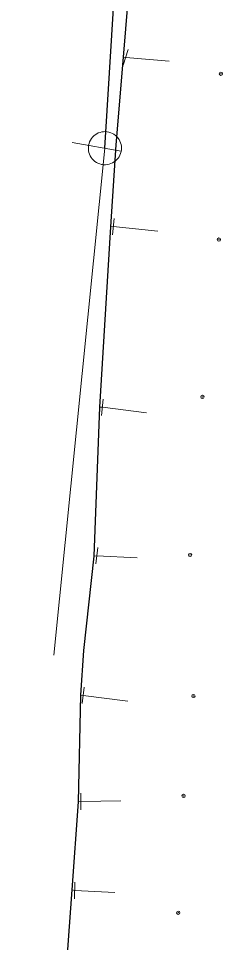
# Model space of a CAD drawing. Extents: x -783064 to -782702, y -1007904 to -1007145.
# Drawn here: x -782896.2 to -782883.9, y -1007512.4 to -1007456.6 of the extents above; entities that cross this region are included whole.
import ezdxf

# ---------------------------------------------------------------- set-up
doc = ezdxf.new("R2010")
doc.units = 0
doc.header["$LTSCALE"] = 0.4
doc.header["$PDMODE"] = 32
doc.header["$PDSIZE"] = 0.2
for name, color, linetype, lineweight in [('1', 7, 'Continuous', 13), ('11', 7, 'Continuous', 13), ('13', 7, 'Continuous', 13), ('14', 7, 'Continuous', 13), ('17', 7, 'Continuous', 25), ('22', 7, 'Continuous', 13), ('34', 7, 'Continuous', 13)]:
    doc.layers.add(name, color=color, linetype=linetype, lineweight=lineweight)

msp = doc.modelspace()

# ---------------------------------------------------------------- linework, layer by layer
at = {"layer": '1'}
for p in [(-782883.98, -1007459.949), (-782884.1, -1007469.969), (-782885.09, -1007479.479), (-782885.84, -1007489.029), (-782885.64, -1007497.549), (-782886.23, -1007503.589), (-782886.55, -1007510.649)]:
    msp.add_point(p, dxfattribs=at)
at = {"layer": '11'}
msp.add_line((-782894.075, -1007495.088), (-782890.98, -1007464.45), dxfattribs=at)
at = {"layer": '13'}
for p, q in [((-782889.724, -1007458.964), (-782887.105, -1007459.184)), ((-782890.474, -1007469.187), (-782887.776, -1007469.473)), ((-782891.135, -1007480.106), (-782888.469, -1007480.445)), ((-782891.472, -1007489.071), (-782889.039, -1007489.193)), ((-782892.292, -1007497.509), (-782889.594, -1007497.862)), ((-782892.43, -1007503.922), (-782890.013, -1007503.884)), ((-782892.806, -1007509.297), (-782890.386, -1007509.413))]:
    msp.add_line(p, q, dxfattribs=at)
at = {"layer": '14', "lineweight": 25}
msp.add_line((-782890.98, -1007464.45), (-782887.32, -1007405.04), dxfattribs=at)
at = {"layer": '14'}
for p, q in [((-782889.864, -1007458.958), (-782889.724, -1007458.964)), ((-782890.631, -1007469.202), (-782890.474, -1007469.187)), ((-782891.28, -1007480.104), (-782891.135, -1007480.106)), ((-782891.623, -1007489.093), (-782891.472, -1007489.071)), ((-782892.443, -1007497.493), (-782892.292, -1007497.509)), ((-782892.583, -1007503.936), (-782892.43, -1007503.922)), ((-782892.963, -1007509.269), (-782892.806, -1007509.297))]:
    msp.add_line(p, q, dxfattribs=at)
at = {"layer": '17'}
msp.add_lwpolyline([(-782896.199, -1007555.558), (-782895.499, -1007550.748), (-782894.857, -1007539.509), (-782893.727, -1007519.801), (-782892.963, -1007509.269), (-782892.583, -1007503.936), (-782892.443, -1007497.493), (-782892.261, -1007494.792), (-782891.623, -1007489.093), (-782891.28, -1007480.104), (-782890.631, -1007469.202), (-782890.311, -1007464.255), (-782889.864, -1007458.958), (-782889.046, -1007449.133), (-782888.386, -1007439.254), (-782888.107, -1007435.746), (-782887.679, -1007429.561), (-782887.222, -1007422.119), (-782886.673, -1007413.164), (-782886.721, -1007407.932)], dxfattribs=at)
at = {"layer": '22'}
msp.add_line((-782892.95, -1007464.102), (-782889.995, -1007464.623), dxfattribs=at)
msp.add_lwpolyline([(-782891.154, -1007465.434), (-782891.045, -1007465.447), (-782890.936, -1007465.448), (-782890.826, -1007465.437), (-782890.72, -1007465.415), (-782890.615, -1007465.381), (-782890.516, -1007465.335), (-782890.422, -1007465.279), (-782890.335, -1007465.213), (-782890.255, -1007465.138), (-782890.184, -1007465.055), (-782890.122, -1007464.964), (-782890.072, -1007464.866), (-782890.031, -1007464.765), (-782890.003, -1007464.659), (-782889.985, -1007464.551), (-782889.98, -1007464.442), (-782889.987, -1007464.332), (-782890.005, -1007464.224), (-782890.036, -1007464.119), (-782890.077, -1007464.019), (-782890.13, -1007463.922), (-782890.193, -1007463.833), (-782890.266, -1007463.75), (-782890.346, -1007463.676), (-782890.434, -1007463.611), (-782890.529, -1007463.557), (-782890.63, -1007463.513), (-782890.734, -1007463.48), (-782890.842, -1007463.459), (-782890.951, -1007463.45), (-782891.06, -1007463.452), (-782891.168, -1007463.468), (-782891.275, -1007463.494), (-782891.378, -1007463.531), (-782891.476, -1007463.581), (-782891.567, -1007463.64), (-782891.653, -1007463.709), (-782891.729, -1007463.787), (-782891.797, -1007463.873), (-782891.855, -1007463.966), (-782891.903, -1007464.064), (-782891.94, -1007464.167), (-782891.965, -1007464.275), (-782891.978, -1007464.383), (-782891.979, -1007464.493), (-782891.968, -1007464.601), (-782891.946, -1007464.709), (-782891.911, -1007464.813), (-782891.866, -1007464.913), (-782891.81, -1007465.007), (-782891.745, -1007465.094), (-782891.669, -1007465.174), (-782891.586, -1007465.245), (-782891.496, -1007465.306), (-782891.399, -1007465.357), (-782891.296, -1007465.398), (-782891.191, -1007465.427)], close=True, dxfattribs=at)
at = {"layer": '34'}
for p, q in [((-782889.574, -1007458.486), (-782889.874, -1007459.44)), ((-782890.418, -1007468.69), (-782890.53, -1007469.683)), ((-782891.079, -1007479.609), (-782891.191, -1007480.602)), ((-782891.416, -1007488.574), (-782891.528, -1007489.567)), ((-782892.236, -1007497.012), (-782892.348, -1007498.005)), ((-782892.432, -1007504.421), (-782892.426, -1007503.422)), ((-782892.808, -1007509.796), (-782892.802, -1007508.797))]:
    msp.add_line(p, q, dxfattribs=at)

doc.saveas('drawing.dxf')
